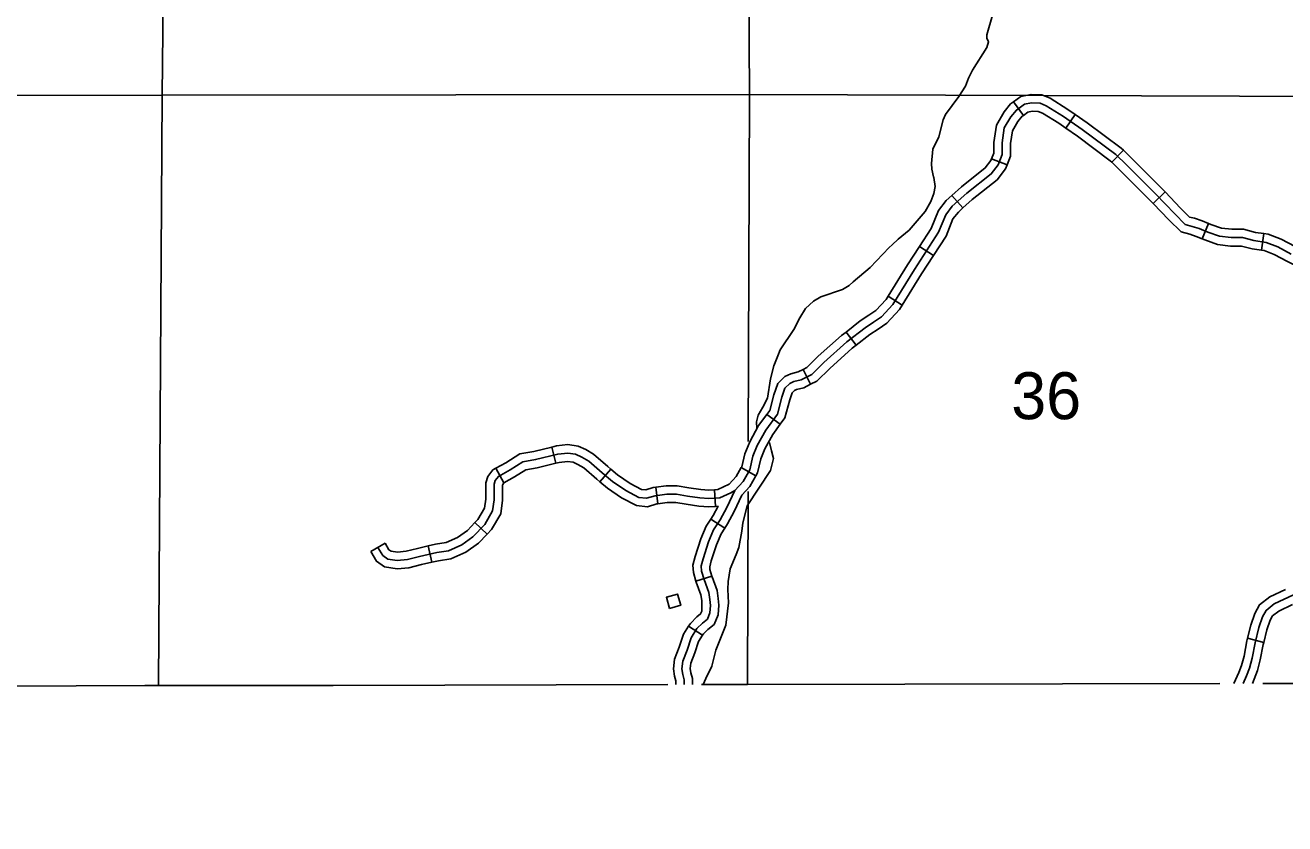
# Model space of a CAD drawing. Extents: x -19 to 366, y -4 to 359.
# Drawn here: x 131.239 to 133.386, y 197.843 to 199.204 of the extents above; entities that cross this region are included whole.
import ezdxf

# ---------------------------------------------------------------- set-up
doc = ezdxf.new("R2010")
doc.units = 0
for name, color, linetype in [('21', 7, 'Continuous'), ('R_Alt Surface', 7, 'Continuous'), ('R_Axis Annot', 7, 'Continuous'), ('R_ROW Annot', 7, 'Continuous'), ('R_Temp Easement', 7, 'Continuous'), ('Sheet Fence', 7, 'Continuous')]:
    doc.layers.add(name, color=color, linetype=linetype)

msp = doc.modelspace()

# ---------------------------------------------------------------- linework, layer by layer
at = {"layer": '21'}
msp.add_lwpolyline([(132.3373, 198.2103), (132.3319, 198.2293), (132.3509, 198.2347), (132.3564, 198.2158)], close=True, dxfattribs=at)
at = {"layer": 'R_Alt Surface'}
for points in [[(130.5198, 198.0781), (130.9745, 198.0766), (131.4426, 198.0787), (131.466, 198.0787), (131.7638, 198.0787), (132.3344, 198.0804)], [(132.3916, 198.0806), (132.455, 198.0808), (132.4699, 198.0808), (133.2753, 198.0822)], [(133.3488, 198.0824), (133.4674, 198.0826)]]:
    msp.add_lwpolyline(points, dxfattribs=at)
at = {"layer": 'R_Axis Annot'}
for points in [[(131.4723, 199.0854), (131.4808, 199.894)], [(132.4737, 199.0864), (132.4687, 199.8893)], [(130.472, 199.0833), (131.4723, 199.0854)], [(131.4723, 199.0854), (131.466, 198.0787)], [(131.4723, 199.0854), (132.4737, 199.0864)], [(132.4714, 198.4948), (132.4737, 199.0864)], [(132.4737, 199.0864), (133.4762, 199.0827)], [(132.4699, 198.0808), (132.4711, 198.4096)]]:
    msp.add_lwpolyline(points, dxfattribs=at)
at = {"layer": 'R_ROW Annot'}
for p, q in [((132.9238, 199.0738), (132.9405, 199.0508)), ((133.0289, 199.0523), (133.0128, 199.029)), ((132.8863, 198.9769), (132.9127, 198.9665)), ((133.1109, 198.9912), (133.0912, 198.9708)), ((132.8183, 198.914), (132.8373, 198.8929)), ((133.1821, 198.9202), (133.1616, 198.9005)), ((133.2562, 198.8665), (133.2453, 198.8403)), ((133.3504, 198.8492), (133.3462, 198.8211)), ((132.7634, 198.8273), (132.7873, 198.8118)), ((132.7098, 198.7426), (132.7339, 198.7275)), ((132.6381, 198.6814), (132.6555, 198.659)), ((132.5651, 198.6178), (132.5778, 198.5924)), ((132.5031, 198.5411), (132.5261, 198.5244)), ((132.1436, 198.4579), (132.1368, 198.4855)), ((132.055, 198.4244), (132.041, 198.4492)), ((132.2185, 198.4264), (132.237, 198.4479)), ((132.4596, 198.4503), (132.4844, 198.4364)), ((132.3173, 198.3888), (132.3138, 198.417)), ((132.4158, 198.3841), (132.4139, 198.4124)), ((132.0261, 198.3371), (132.0054, 198.3566)), ((132.4074, 198.3626), (132.4313, 198.3472)), ((131.828, 198.3071), (131.8524, 198.3216)), ((131.9322, 198.2891), (131.9259, 198.3168)), ((132.3823, 198.257), (132.4095, 198.2653)), ((132.3697, 198.18), (132.3936, 198.1647)), ((133.3228, 198.1595), (133.3503, 198.1525))]:
    msp.add_line(p, q, dxfattribs=at)
for points in [[(133.0289, 199.0523), (133.0164, 199.061), (132.9859, 199.0799), (132.972, 199.0856), (132.9535, 199.0864), (132.9363, 199.083), (132.9238, 199.0738)], [(133.3971, 198.8144), (133.3742, 198.8268), (133.3543, 198.8343), (133.3332, 198.8374), (133.314, 198.8424), (133.2947, 198.8424), (133.2748, 198.8448), (133.255, 198.8517), (133.2401, 198.8579), (133.2283, 198.8616), (133.2165, 198.8647), (133.1985, 198.8827), (133.1656, 198.9169), (133.116, 198.9666), (133.098, 198.9839), (133.0409, 199.0268), (133.0086, 199.0491), (132.9794, 199.0672), (132.9689, 199.0715), (132.9546, 199.0721), (132.9422, 199.0696), (132.9285, 199.0597), (132.9192, 199.0485), (132.908, 199.0293), (132.9043, 199.0038), (132.9043, 198.9839), (132.8975, 198.9666), (132.8857, 198.951), (132.8441, 198.9181), (132.8193, 198.8958), (132.8081, 198.8815), (132.796, 198.8515), (132.755, 198.7882), (132.7178, 198.7286), (132.6986, 198.7075), (132.6849, 198.6982), (132.6706, 198.6888), (132.6396, 198.6646), (132.6005, 198.6298), (132.58, 198.6093), (132.5614, 198.6), (132.549, 198.5969), (132.5422, 198.5938), (132.5341, 198.5857), (132.5285, 198.5702), (132.5211, 198.5417), (132.5012, 198.5143), (132.4869, 198.4882), (132.4795, 198.4696), (132.4739, 198.4466), (132.4627, 198.4268), (132.4484, 198.4112)], [(132.9238, 199.0738), (132.9187, 199.0702), (132.9075, 199.0567), (132.8944, 199.034), (132.8901, 199.0048), (132.8901, 198.9866), (132.8863, 198.9769)], [(132.9405, 199.0508), (132.9383, 199.0493), (132.9309, 199.0404), (132.9217, 199.0245), (132.9185, 199.0028), (132.9185, 198.9813), (132.9127, 198.9665)], [(133.0128, 199.029), (133.0008, 199.0373), (132.9729, 199.0545), (132.9658, 199.0574), (132.9557, 199.0579), (132.948, 199.0563), (132.9405, 199.0508)], [(133.1109, 198.9912), (133.1072, 198.9948), (133.0492, 199.0383), (133.0289, 199.0523)], [(133.0912, 198.9708), (133.0887, 198.9731), (133.0325, 199.0153), (133.0128, 199.029)], [(132.8863, 198.9769), (132.885, 198.9736), (132.8755, 198.9611), (132.8349, 198.929), (132.8183, 198.914)], [(133.1821, 198.9202), (133.1758, 198.9268), (133.1259, 198.9767), (133.1109, 198.9912)], [(132.9127, 198.9665), (132.91, 198.9595), (132.8959, 198.941), (132.8533, 198.9073), (132.8373, 198.8929)], [(133.1616, 198.9005), (133.1555, 198.9069), (133.106, 198.9564), (133.0912, 198.9708)], [(132.8183, 198.914), (132.8089, 198.9055), (132.7957, 198.8887), (132.7834, 198.8581), (132.7634, 198.8273)], [(133.2562, 198.8665), (133.245, 198.8712), (133.2322, 198.8753), (133.2238, 198.8775), (133.2086, 198.8927), (133.1821, 198.9202)], [(132.8373, 198.8929), (132.8297, 198.886), (132.8205, 198.8743), (132.8087, 198.845), (132.7873, 198.8118)], [(133.2453, 198.8403), (133.2352, 198.8445), (133.2243, 198.848), (133.2092, 198.852), (133.1884, 198.8728), (133.1616, 198.9005)], [(133.3504, 198.8492), (133.336, 198.8513), (133.3158, 198.8566), (133.2956, 198.8566), (133.2781, 198.8587), (133.26, 198.865), (133.2562, 198.8665)], [(133.4454, 198.8068), (133.4381, 198.8104), (133.4036, 198.8271), (133.3801, 198.8398), (133.3579, 198.8481), (133.3504, 198.8492)], [(132.7634, 198.8273), (132.7431, 198.7958), (132.7098, 198.7426)], [(133.3462, 198.8211), (133.3304, 198.8234), (133.3121, 198.8281), (133.2938, 198.8281), (133.2716, 198.8309), (133.2499, 198.8384), (133.2453, 198.8403)], [(132.7873, 198.8118), (132.767, 198.7806), (132.7339, 198.7275)], [(133.4328, 198.7813), (133.4256, 198.7849), (133.3907, 198.8018), (133.3683, 198.8139), (133.3507, 198.8204), (133.3462, 198.8211)], [(132.7098, 198.7426), (132.7064, 198.7372), (132.6892, 198.7183), (132.677, 198.71), (132.6624, 198.7004), (132.6381, 198.6814)], [(132.7339, 198.7275), (132.7292, 198.72), (132.7079, 198.6967), (132.6928, 198.6863), (132.6789, 198.6773), (132.6555, 198.659)], [(132.6381, 198.6814), (132.6305, 198.6755), (132.5908, 198.6402), (132.5716, 198.621), (132.5651, 198.6178)], [(132.6555, 198.659), (132.6487, 198.6537), (132.6103, 198.6195), (132.5884, 198.5977), (132.5778, 198.5924)], [(132.5651, 198.6178), (132.5564, 198.6134), (132.5443, 198.6104), (132.5339, 198.6057), (132.5218, 198.5935), (132.5149, 198.5744), (132.508, 198.5478), (132.5031, 198.5411)], [(132.5778, 198.5924), (132.5664, 198.5866), (132.5537, 198.5835), (132.5504, 198.582), (132.5464, 198.578), (132.5421, 198.566), (132.5341, 198.5355), (132.5261, 198.5244)], [(132.5031, 198.5411), (132.4892, 198.5219), (132.4741, 198.4943), (132.4659, 198.474), (132.4605, 198.4519), (132.4596, 198.4503)], [(132.5261, 198.5244), (132.5132, 198.5067), (132.4998, 198.4822), (132.493, 198.4653), (132.4872, 198.4414), (132.4844, 198.4364)], [(132.041, 198.4492), (132.0582, 198.4588), (132.082, 198.4738), (132.106, 198.4779), (132.1368, 198.4855)], [(132.1368, 198.4855), (132.1443, 198.4874), (132.1637, 198.4895), (132.1813, 198.4871), (132.1944, 198.481), (132.2078, 198.4732), (132.2318, 198.4524), (132.237, 198.4479)], [(131.8402, 198.3144), (131.8483, 198.3007), (131.857, 198.2945), (131.8731, 198.292), (131.8905, 198.2939), (131.911, 198.2988), (131.9407, 198.3057), (131.9606, 198.3088), (131.9829, 198.3187), (132.0022, 198.3324), (132.0221, 198.3535), (132.0357, 198.3765), (132.0382, 198.3957), (132.0382, 198.4131), (132.0382, 198.4224), (132.0401, 198.4286), (132.0456, 198.4355), (132.0655, 198.4466), (132.0872, 198.4603), (132.1089, 198.464), (132.1468, 198.4733), (132.1636, 198.4752), (132.1772, 198.4733), (132.1878, 198.4684), (132.1996, 198.4615), (132.2225, 198.4417), (132.2399, 198.4268), (132.2629, 198.4112), (132.2852, 198.3994), (132.2982, 198.3982), (132.3125, 198.4025), (132.3324, 198.405), (132.3491, 198.405), (132.3678, 198.4019), (132.3889, 198.3988), (132.4044, 198.3976), (132.423, 198.3988), (132.4416, 198.4075), (132.4484, 198.4112), (132.4348, 198.3821), (132.4236, 198.3616), (132.4124, 198.3442), (132.4038, 198.3237), (132.3944, 198.2951), (132.3913, 198.2827), (132.392, 198.274), (132.3963, 198.2597), (132.4044, 198.2374), (132.4062, 198.2256), (132.4069, 198.2156), (132.4062, 198.2026), (132.4019, 198.192), (132.3932, 198.1852), (132.3839, 198.1759), (132.374, 198.1604), (132.3671, 198.1392), (132.3597, 198.1206), (132.3585, 198.1076), (132.3597, 198.0976), (132.3622, 198.0889), (132.3622, 198.0805)], [(132.1436, 198.4579), (132.1493, 198.4593), (132.1634, 198.4609), (132.1731, 198.4596), (132.1812, 198.4558), (132.1913, 198.4499), (132.2133, 198.4309), (132.2185, 198.4264)], [(132.0054, 198.3566), (132.0106, 198.3621), (132.022, 198.3812), (132.024, 198.3966), (132.024, 198.4131), (132.024, 198.4245), (132.0273, 198.4354), (132.0363, 198.4465), (132.041, 198.4492)], [(132.055, 198.4244), (132.0728, 198.4344), (132.0924, 198.4468), (132.1118, 198.4501), (132.1436, 198.4579)], [(132.237, 198.4479), (132.2485, 198.4381), (132.2702, 198.4234), (132.2894, 198.4133), (132.2968, 198.4126), (132.3095, 198.4165), (132.3138, 198.417)], [(132.4596, 198.4503), (132.4511, 198.4352), (132.439, 198.422)], [(132.0261, 198.3371), (132.0335, 198.3449), (132.0494, 198.3717), (132.0524, 198.3948), (132.0524, 198.4131), (132.0524, 198.4203), (132.0528, 198.4218), (132.0549, 198.4244), (132.055, 198.4244)], [(132.2185, 198.4264), (132.2313, 198.4155), (132.2556, 198.399), (132.2811, 198.3856), (132.2997, 198.3838), (132.3155, 198.3886), (132.3173, 198.3888)], [(132.3138, 198.417), (132.3315, 198.4192), (132.3503, 198.4192), (132.37, 198.416), (132.3905, 198.4129), (132.4045, 198.4118), (132.4139, 198.4124)], [(132.4139, 198.4124), (132.4194, 198.4128), (132.439, 198.422)], [(132.4844, 198.4364), (132.4743, 198.4184), (132.4604, 198.4032)], [(132.4604, 198.4032), (132.4475, 198.3756), (132.4358, 198.3543), (132.4313, 198.3472)], [(132.3173, 198.3888), (132.3333, 198.3908), (132.348, 198.3908), (132.3656, 198.3879), (132.3873, 198.3847), (132.4043, 198.3833), (132.4158, 198.3841)], [(132.4158, 198.3841), (132.4199, 198.3844), (132.4114, 198.3688), (132.4074, 198.3626)], [(131.9259, 198.3168), (131.9381, 198.3196), (131.9566, 198.3225), (131.9759, 198.3311), (131.9928, 198.3431), (132.0054, 198.3566)], [(132.4074, 198.3626), (132.3998, 198.3508), (132.3904, 198.3287), (132.3808, 198.299), (132.377, 198.2839), (132.3779, 198.2714), (132.3823, 198.257)], [(131.9322, 198.2891), (131.9434, 198.2917), (131.9647, 198.295), (131.99, 198.3063), (132.0116, 198.3216), (132.0261, 198.3371)], [(132.4313, 198.3472), (132.4251, 198.3375), (132.4171, 198.3187), (132.4081, 198.2912), (132.4057, 198.2814), (132.406, 198.2766), (132.4095, 198.2653)], [(131.8524, 198.3216), (131.859, 198.3105), (131.8625, 198.308), (131.8734, 198.3063), (131.888, 198.3079), (131.9077, 198.3127), (131.9259, 198.3168)], [(131.828, 198.3071), (131.8376, 198.2909), (131.8514, 198.281), (131.8728, 198.2777), (131.8929, 198.2798), (131.9142, 198.285), (131.9322, 198.2891)], [(132.3823, 198.257), (132.3828, 198.2552), (132.3906, 198.2338), (132.3921, 198.224), (132.3926, 198.2155), (132.3922, 198.2057), (132.3902, 198.2009), (132.3838, 198.1958), (132.3728, 198.1848), (132.3697, 198.18)], [(132.4095, 198.2653), (132.4098, 198.2642), (132.4182, 198.2409), (132.4204, 198.2271), (132.4211, 198.2157), (132.4203, 198.1994), (132.4136, 198.1832), (132.4027, 198.1746), (132.395, 198.1669), (132.3936, 198.1647)], [(133.4009, 198.2336), (133.3682, 198.218), (133.3542, 198.2071), (133.348, 198.1958), (133.3421, 198.1779), (133.3355, 198.1518), (133.3304, 198.1257), (133.3261, 198.1085), (133.3211, 198.0953), (133.3149, 198.0823)], [(133.3873, 198.2428), (133.3607, 198.2302), (133.3432, 198.2165), (133.3349, 198.2015), (133.3285, 198.1818), (133.3228, 198.1595)], [(133.3995, 198.2172), (133.3757, 198.2059), (133.3652, 198.1977), (133.361, 198.1901), (133.3558, 198.1739), (133.3503, 198.1525)], [(132.3697, 198.18), (132.361, 198.1665), (132.3538, 198.1441), (132.3457, 198.124), (132.3442, 198.1074), (132.3457, 198.0948), (132.348, 198.0869), (132.348, 198.0805)], [(132.3936, 198.1647), (132.3869, 198.1542), (132.3805, 198.1344), (132.3736, 198.1172), (132.3727, 198.1078), (132.3737, 198.1005), (132.3764, 198.0909), (132.3764, 198.0805)], [(133.3228, 198.1595), (133.3216, 198.1549), (133.3166, 198.1287), (133.3126, 198.1128), (133.308, 198.1009), (133.2991, 198.0823)], [(133.3503, 198.1525), (133.3494, 198.1487), (133.3443, 198.1226), (133.3397, 198.1043), (133.3313, 198.0823)]]:
    msp.add_lwpolyline(points, dxfattribs=at)
at = {"layer": 'R_Temp Easement'}
for points in [[(132.882, 199.355), (132.883, 199.3487), (132.8847, 199.3138), (132.8847, 199.2907), (132.8868, 199.2778), (132.8891, 199.2544), (132.8904, 199.2457), (132.8877, 199.2213), (132.8784, 199.1882), (132.8782, 199.1825), (132.8809, 199.1761), (132.878, 199.1666), (132.8537, 199.1279), (132.8467, 199.1141), (132.8417, 199.1004), (132.8306, 199.0827), (132.808, 199.0524), (132.8037, 199.0429), (132.7962, 199.0143), (132.7863, 198.9933), (132.7837, 198.9689), (132.7846, 198.9591), (132.7873, 198.9458)], [(132.7873, 198.9458), (132.7878, 198.9447), (132.7899, 198.9296), (132.788, 198.9177), (132.7825, 198.9041), (132.773, 198.8871), (132.7455, 198.8549), (132.7268, 198.84), (132.7169, 198.8299), (132.7114, 198.8258)], [(132.7114, 198.8258), (132.6795, 198.7916), (132.6504, 198.7673), (132.6434, 198.7607), (132.6321, 198.7541), (132.5953, 198.7417), (132.5826, 198.7339), (132.5688, 198.7215), (132.5592, 198.7055), (132.5493, 198.6859), (132.5261, 198.6511), (132.5217, 198.6411)], [(132.5217, 198.6411), (132.515, 198.6241), (132.5092, 198.6019), (132.504, 198.569), (132.4964, 198.5532), (132.4886, 198.5397), (132.4853, 198.5285), (132.486, 198.5173)], [(132.5078, 198.4931), (132.511, 198.479), (132.5143, 198.4659), (132.5094, 198.4452)], [(132.5094, 198.4452), (132.4697, 198.3851), (132.462, 198.3565)], [(132.462, 198.3565), (132.4607, 198.342), (132.4555, 198.3143), (132.4511, 198.302)], [(132.4511, 198.302), (132.4404, 198.2781), (132.4372, 198.2564), (132.4369, 198.2427), (132.438, 198.2196), (132.4334, 198.182)], [(132.4334, 198.182), (132.4162, 198.139), (132.4095, 198.1121), (132.399, 198.0907), (132.3947, 198.0806)]]:
    msp.add_lwpolyline(points, dxfattribs=at)
at = {"layer": 'Sheet Fence'}
for points in [[(139.4406, 1.5315), (139.2511, 10.1473), (139.0608, 18.7633), (138.8699, 27.3793), (138.6784, 35.9956), (138.4861, 44.6119), (138.2932, 53.2285), (138.0997, 61.8451), (137.9055, 70.4619), (137.7106, 79.0789), (137.5151, 87.6959), (137.319, 96.3132), (137.1221, 104.9306), (136.9247, 113.5481), (136.7265, 122.1658), (136.5278, 130.7836), (136.3283, 139.4016), (136.1282, 148.0197), (135.9275, 156.6379), (135.7261, 165.2564), (135.5241, 173.8749), (135.3214, 182.4936), (135.1181, 191.1125), (134.9141, 199.7315), (134.7095, 208.3506), (134.5043, 216.9699), (134.2984, 225.5894), (134.0919, 234.209), (133.8847, 242.8288), (133.6769, 251.4487), (133.4685, 260.0687), (133.2594, 268.6889), (133.0497, 277.3093), (132.8393, 285.9298), (132.6283, 294.5504), (132.4167, 303.1713), (132.2044, 311.7922), (131.9916, 320.4133), (131.778, 329.0346), (131.5639, 337.656), (131.3491, 346.2776)], [(132.1027, 1.3746), (131.9232, 9.99), (131.7429, 18.6056), (131.5621, 27.2214), (131.3806, 35.8373), (131.1985, 44.4533), (131.0158, 53.0695), (130.8324, 61.6859), (130.6485, 70.3024), (130.4639, 78.919), (130.2786, 87.5358), (130.0928, 96.1527), (129.9063, 104.7698), (129.7193, 113.387), (129.5316, 122.0044), (129.3433, 130.6219), (129.1543, 139.2396), (128.9648, 147.8575), (128.7746, 156.4754), (128.5838, 165.0936), (128.3925, 173.7119), (128.2005, 182.3303), (128.0078, 190.9489), (127.8146, 199.5676), (127.6208, 208.1865), (127.4264, 216.8056), (127.2313, 225.4247), (127.0357, 234.0441), (126.8394, 242.6636), (126.6425, 251.2833), (126.4451, 259.9031), (126.247, 268.523), (126.0483, 277.1431), (125.849, 285.7634), (125.6492, 294.3838), (125.4487, 303.0044), (125.2476, 311.6252), (125.0459, 320.2461), (124.8437, 328.8671), (124.6408, 337.4883), (124.4373, 346.1097)], [(0, 198.1326), (7.1014, 198.137), (14.2028, 198.1503), (21.3042, 198.1724), (28.4055, 198.2034), (35.5068, 198.2433), (42.6081, 198.292), (49.7092, 198.3496), (56.8103, 198.4161), (63.9113, 198.4913), (71.0123, 198.5755), (78.1131, 198.6685), (85.2137, 198.7704), (92.3143, 198.8811), (99.4147, 199.0007), (106.5149, 199.1291), (113.615, 199.2664), (120.7149, 199.4126), (127.8146, 199.5676), (134.9141, 199.7315), (142.0135, 199.9042), (149.1125, 200.0858), (156.2114, 200.2762), (163.31, 200.4755), (170.4084, 200.6837), (177.5065, 200.9007), (184.6043, 201.1265), (191.7018, 201.3612), (198.799, 201.6048), (205.896, 201.8572), (212.9926, 202.1185), (220.0888, 202.3886), (227.1848, 202.6676), (234.2803, 202.9554), (241.3755, 203.2521), (248.4704, 203.5576), (255.5648, 203.872), (262.6589, 204.1952), (269.7525, 204.5273), (276.8457, 204.8682), (283.9385, 205.218), (291.0309, 205.5766), (298.1228, 205.9441), (305.2142, 206.3204), (312.3051, 206.7056), (319.3956, 207.0996), (326.4856, 207.5024), (333.5751, 207.9141), (340.664, 208.3347)], [(0, 189.5162), (7.1121, 189.5206), (14.2243, 189.5339), (21.3364, 189.556), (28.4484, 189.5869), (35.5605, 189.6267), (42.6725, 189.6754), (49.7844, 189.7329), (56.8962, 189.7992), (64.0079, 189.8744), (71.1196, 189.9584), (78.2311, 190.0512), (85.3425, 190.1529), (92.4538, 190.2635), (99.5649, 190.3829), (106.6759, 190.5111), (113.7867, 190.6482), (120.8974, 190.7941), (128.0078, 190.9489), (135.1181, 191.1125), (142.2282, 191.2849), (149.338, 191.4662), (156.4476, 191.6563), (163.5569, 191.8553), (170.666, 192.0631), (177.7749, 192.2798), (184.8835, 192.5053), (191.9917, 192.7396), (199.0997, 192.9828), (206.2074, 193.2348), (213.3147, 193.4956), (220.4218, 193.7653), (227.5285, 194.0438), (234.6348, 194.3312), (241.7408, 194.6274), (248.8464, 194.9324), (255.9516, 195.2463), (263.0564, 195.569), (270.1608, 195.9005), (277.2648, 196.2409), (284.3683, 196.5901), (291.4715, 196.9481), (298.5741, 197.315), (305.6763, 197.6907), (312.7781, 198.0753), (319.8793, 198.4686), (326.9801, 198.8708), (334.0804, 199.2818), (341.1801, 199.7017)]]:
    msp.add_spline(points, degree=3, dxfattribs=at)

# ---------------------------------------------------------------- texts
at = {"layer": 'R_Axis Annot'}
msp.add_text('36', height=0.08, dxfattribs=at).set_placement((132.9199, 198.5329))

doc.saveas('drawing.dxf')
